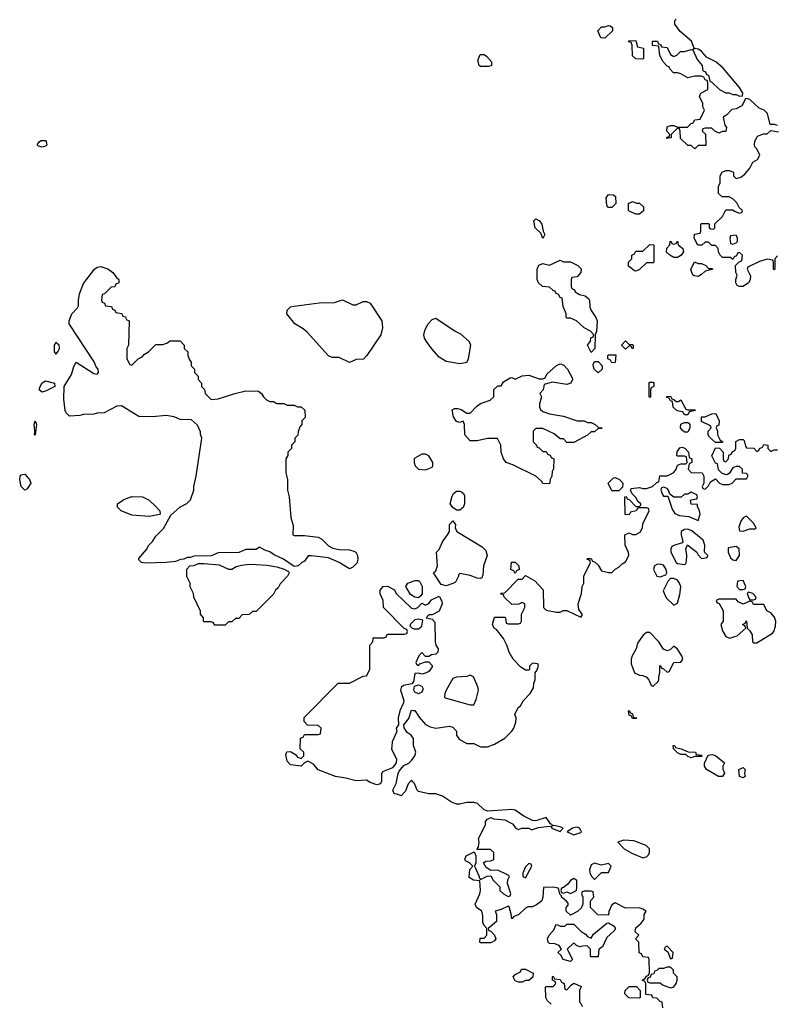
# Model space of a CAD drawing. Header units: inches. Extents: x 2601682 to 2755810, y 449311 to 584050.
# Tile 333 of 505: x 2697721 to 2702103, y 502470 to 508175. Entities that reach past the tile are written whole.
import ezdxf

# ---------------------------------------------------------------- set-up
doc = ezdxf.new("R2010")
doc.units = ezdxf.units.IN
doc.header["$MEASUREMENT"] = 0
doc.layers.add('C6590', color=7, linetype='Continuous')
doc.layers.add('C7500', color=7, linetype='Continuous')

msp = doc.modelspace()

# ---------------------------------------------------------------- linework, layer by layer
at = {"layer": 'C6590', "color": 2}
for points, elevation in [([(2697850, 507437.2), (2697830, 507442), (2697822, 507450), (2697835.3, 507470), (2697844.5, 507475.5), (2697870, 507474.8), (2697874.8, 507470), (2697877.3, 507450), (2697870, 507442.7)], 6), ([(2698370, 506174), (2698406, 506210), (2698430, 506222), (2698443.1, 506236.9), (2698466, 506250), (2698510, 506294), (2698550, 506294), (2698576.4, 506303.6), (2698590, 506314), (2698650, 506314), (2698674, 506290), (2698674, 506270), (2698694, 506250), (2698694, 506230), (2698703.6, 506203.6), (2698714, 506190), (2698714, 506170), (2698734, 506150), (2698734, 506130), (2698754, 506110), (2698754, 506090), (2698774, 506070), (2698774, 506050), (2698791.6, 506031.6), (2698794, 506010), (2698830, 505974), (2698870, 505978), (2698966, 506010), (2699030, 506024.7), (2699103.6, 506023.6), (2699122, 506010), (2699132, 505990), (2699150, 505972), (2699170, 505962), (2699190, 505962), (2699210, 505952), (2699250, 505952), (2699270, 505942), (2699310, 505942), (2699330, 505932), (2699351.6, 505931.6), (2699372.7, 505912.7), (2699374, 505870), (2699354, 505850), (2699354, 505830), (2699343.6, 505816.4), (2699332.7, 505787.3), (2699331.6, 505768.4), (2699314, 505750), (2699314, 505730), (2699294, 505710), (2699294, 505690), (2699274, 505670), (2699274, 505650), (2699262, 505630), (2699262, 505550), (2699271.3, 505510), (2699272, 505450), (2699282, 505410), (2699292, 505290), (2699303.6, 505243.6), (2699302, 505190), (2699310, 505186), (2699370, 505186), (2699450, 505176), (2699470, 505164.7), (2699510, 505126), (2699533.4, 505113.4), (2699570, 505104.9), (2699630, 505102.4), (2699656.5, 505096.5), (2699666.8, 505090), (2699677.3, 505070), (2699678.8, 505050), (2699674, 505026), (2699650, 505002), (2699630, 504994), (2699570, 505029), (2699510, 505057.2), (2699411.3, 505068.7), (2699392, 505068), (2699370, 505038), (2699354, 505030), (2699334, 505010), (2699310, 505006), (2699248, 505050), (2699195.1, 505075.1), (2699170, 505092.7), (2699141.2, 505101.2), (2699110, 505118), (2699090, 505106), (2699030, 505106), (2698990, 505088), (2698870, 505086), (2698830, 505068), (2698730, 505066), (2698710, 505058), (2698690, 505058), (2698671.6, 505048.4), (2698652.7, 505047.3), (2698623.6, 505036.4), (2698570, 505029.2), (2698450, 505026.6), (2698426, 505030), (2698410, 505046), (2698410, 505054), (2698454.6, 505105.4), (2698468, 505130), (2698490, 505152), (2698510, 505182), (2698553.6, 505226.4), (2698596.4, 505303.6), (2698648.9, 505351.1), (2698688.4, 505371.6), (2698710, 505394), (2698728.7, 505450), (2698728.7, 505470), (2698742, 505530), (2698775.3, 505750), (2698767.3, 505772.7), (2698767.3, 505787.3), (2698750, 505826), (2698716.4, 505856.4), (2698650, 505858), (2698614.6, 505874.6), (2698570, 505882), (2698490, 505874), (2698410, 505875.3), (2698310, 505938), (2698283.6, 505936.4), (2698210, 505898), (2698170, 505895.3), (2698150, 505888.7), (2698090, 505888), (2698070, 505882), (2698010, 505878), (2697990, 505898), (2697984, 505910), (2697976.5, 505976.5), (2697979, 506050), (2698021.5, 506118.5), (2698033.6, 506166.4), (2698048, 506190), (2698150, 506124.7), (2698170, 506122), (2698178, 506130), (2698175.3, 506150), (2698164, 506164), (2698152.7, 506192.7), (2698006.8, 506413.2), (2698006.6, 506430), (2698022.7, 506470), (2698055.3, 506504.7), (2698062, 506518), (2698061.2, 506550), (2698066.8, 506586.8), (2698090, 506646), (2698153.2, 506730), (2698170, 506742), (2698190, 506744.9), (2698232.2, 506732.2), (2698261, 506710), (2698281, 506681), (2698294, 506670), (2698294, 506650), (2698278, 506642), (2698272.7, 506627.3), (2698250, 506626), (2698212.7, 506587.3), (2698198, 506582), (2698194, 506550), (2698198, 506538), (2698212.7, 506532.7), (2698218, 506518), (2698252.7, 506512.7), (2698258, 506498), (2698272.7, 506492.7), (2698278, 506478), (2698312.7, 506472.7), (2698318, 506458), (2698332.7, 506452.7), (2698338, 506438), (2698354, 506430), (2698351.3, 506290), (2698342, 506270), (2698342, 506210), (2698358, 506178)], 6), ([(2699650, 506522), (2699670, 506522), (2699710, 506542), (2699730, 506542), (2699750, 506532), (2699818, 506430), (2699821, 506390), (2699811.3, 506350), (2699732, 506230), (2699711.1, 506208.9), (2699670, 506206), (2699630, 506188), (2699570, 506218), (2699530, 506218), (2699510, 506228), (2699384.7, 506364.7), (2699363.1, 506383.1), (2699313.6, 506413.6), (2699268.7, 506470), (2699268.9, 506491.1), (2699289.2, 506510.8), (2699310, 506516), (2699455.3, 506535.3), (2699543.1, 506536.9), (2699590, 506551.3)], 6), ([(2697930, 506304), (2697920.7, 506290), (2697921, 506250), (2697930, 506238), (2697942, 506250), (2697951.3, 506270), (2697948.7, 506290)], 10), ([(2697850, 506016.2), (2697834.5, 506030), (2697838.7, 506050), (2697850, 506070.7), (2697870, 506083), (2697922, 506070), (2697924.7, 506050), (2697870, 506023)], 6), ([(2697810, 505768), (2697806, 505770), (2697809.1, 505790.9), (2697804.5, 505830), (2697810, 505850.8), (2697818.8, 505830)], 6), ([(2697750, 505449), (2697729.3, 505470), (2697720.9, 505510), (2697723.7, 505530), (2697730, 505538.8), (2697750, 505542), (2697777.3, 505510), (2697784.7, 505490), (2697763.6, 505456.4)], 6), ([(2698470, 505297.2), (2698370, 505303.7), (2698308, 505330), (2698288, 505350), (2698288, 505370), (2698324.7, 505395.3), (2698370, 505412), (2698431.1, 505411.1), (2698470, 505392), (2698510, 505354), (2698532, 505330), (2698534, 505310), (2698530, 505308)], 6), ([(2698930, 504992), (2698950, 504992), (2698974, 505006), (2699004.7, 505015.3), (2699050, 505020.7), (2699090, 505018.8), (2699154.4, 505014.4), (2699210, 505004.7), (2699251.6, 504991.6), (2699278, 504978), (2699282, 504970), (2699272, 504950), (2699230, 504906), (2699216.9, 504883.1), (2699202, 504870), (2699190, 504846), (2699090, 504746), (2699070, 504746), (2699050, 504728), (2699010, 504726), (2698990, 504706), (2698970, 504706), (2698950, 504686), (2698930, 504686), (2698910, 504666), (2698850, 504666), (2698842, 504682), (2698830, 504686), (2698790, 504686), (2698786, 504690), (2698786, 504710), (2698768, 504730), (2698767.3, 504747.3), (2698728.9, 504828.9), (2698728, 504850), (2698708.9, 504888.9), (2698708, 504910), (2698688.9, 504948.9), (2698688.4, 504991.6), (2698706, 505010), (2698730, 505012), (2698756.4, 505023.6), (2698790, 505024.7), (2698876.9, 505016.9)], 6)]:
    msp.add_lwpolyline(points, close=True, dxfattribs=dict(at, elevation=elevation))
at = {"layer": 'C6590', "color": 2, "elevation": 6}
for points in [[(2700000, 504834.2), (2699984.7, 504844.7), (2699958, 504890), (2699969.1, 504910.9), (2700000, 504921.3)], [(2700000, 504335.7), (2699992.7, 504327.3), (2699943.5, 504316.5), (2699930, 504306), (2699926, 504290), (2699944.7, 504230), (2699943.6, 504216.4), (2699922, 504170), (2699912, 504130), (2699914, 504090), (2699902, 504070), (2699904.7, 504050), (2699878, 503990), (2699875.3, 503964.7), (2699874.8, 503950), (2699902.8, 503890), (2699901, 503870), (2699879, 503841), (2699822.8, 503817.2), (2699816.9, 503803.1), (2699816.9, 503763.1), (2699810, 503748), (2699790, 503742), (2699750, 503755.3), (2699730, 503768.7), (2699670, 503765.2), (2699610, 503780.9), (2699549.6, 503789.6), (2699450, 503829.2), (2699422, 503862), (2699390, 503878), (2699371.1, 503868.9), (2699350.6, 503849.4), (2699290, 503857.2), (2699270, 503878), (2699262, 503918), (2699267.3, 503932.7), (2699290, 503934), (2699318, 503918), (2699330, 503902), (2699350, 503894), (2699366, 503910), (2699366, 503930), (2699346, 503950), (2699347.3, 504012.7), (2699362, 504018), (2699370, 504034), (2699450, 504034), (2699462, 504038), (2699466, 504070), (2699450, 504086), (2699387.3, 504087.3), (2699368.4, 504108.4), (2699368.4, 504131.6), (2699566, 504330), (2699630, 504331.3), (2699710, 504372), (2699730, 504374), (2699748, 504410), (2699748, 504550), (2699766, 504570), (2699767.3, 504592.7), (2699830, 504594), (2699842, 504598), (2699850, 504614), (2699950, 504614), (2699962, 504618), (2699966, 504630), (2699962, 504642), (2699947.3, 504647.3), (2699828, 504770), (2699826, 504810), (2699808.4, 504848.4), (2699808, 504870), (2699826, 504890), (2699850, 504892), (2699891.1, 504871.1), (2699902, 504850), (2699990, 504764.7), (2700000, 504763.3)], [(2700000, 504688), (2699982, 504670), (2699982, 504662), (2699994, 504650), (2700000, 504647)], [(2700000, 504012.9), (2699988, 504030), (2699965.2, 504045.2), (2699947.3, 504072.7), (2699946, 504090), (2699973.6, 504126.4), (2699990, 504174), (2700000, 504173)], [(2700000, 503758), (2699990, 503768), (2699970, 503748), (2699955.3, 503704.7), (2699930, 503678), (2699907.3, 503687.3), (2699888.7, 503688.7), (2699882, 503710), (2699901.2, 503750), (2699912.5, 503807.5), (2699919.3, 503820.7), (2699945.6, 503854.4), (2699973.6, 503866.4), (2699990, 503882), (2700000, 503897)]]:
    msp.add_lwpolyline(points, dxfattribs=at)
at = {"layer": 'C7500', "color": 2, "elevation": 6}
for points in [[(2702110, 507561.2), (2702092.7, 507567.3), (2702067.3, 507567.3), (2702051.5, 507631.5), (2702031.5, 507651.5), (2702003.3, 507663.3), (2701950, 507713.2), (2701930, 507718), (2701923.6, 507716.4), (2701903.6, 507676.4), (2701870, 507658), (2701844.7, 507655.3), (2701816.9, 507623.1), (2701794, 507610), (2701804.7, 507564.7), (2701814, 507550), (2701810, 507528), (2701790, 507528), (2701770, 507518), (2701746, 507530), (2701730, 507546), (2701690, 507546), (2701678, 507542), (2701674, 507530), (2701692, 507512), (2701694, 507446), (2701650, 507446), (2701630, 507426), (2701610, 507446), (2701590, 507446), (2701547.3, 507487.3), (2701546, 507530), (2701542, 507542), (2701530, 507546), (2701494, 507510), (2701494, 507490), (2701466, 507486), (2701470, 507494), (2701482, 507498), (2701486, 507510), (2701468.4, 507528.4), (2701470, 507554), (2701490, 507562), (2701510, 507562), (2701530, 507552), (2701587.3, 507552.7), (2701610, 507574), (2701622, 507578), (2701630, 507594), (2701662, 507598), (2701686, 507650), (2701678, 507670), (2701678, 507690), (2701658, 507730), (2701666, 507750), (2701706, 507770), (2701706, 507810), (2701702, 507822), (2701690, 507826), (2701682, 507842), (2701668, 507848), (2701630, 507848.7), (2701590, 507838), (2701550, 507862), (2701530, 507868), (2701507.3, 507867.3), (2701486, 507890), (2701482, 507902), (2701470, 507906), (2701448, 507930), (2701428.4, 507968.4), (2701422, 508022), (2701386, 508026), (2701386, 508050), (2701414, 508050), (2701418, 508038), (2701434, 508030), (2701438, 508018), (2701470, 508014), (2701490, 507974), (2701510, 507962), (2701526, 507970), (2701548.4, 507991.6), (2701570, 507991.3), (2701610, 508002), (2701619.6, 507999.6), (2701643.6, 507943.6), (2701674, 507910), (2701678, 507878), (2701690, 507874), (2701698, 507858), (2701710, 507854), (2701718, 507818), (2701730, 507814), (2701774, 507770), (2701810, 507752), (2701830, 507752), (2701850, 507742), (2701870, 507742), (2701890, 507732), (2701906, 507734), (2701908, 507750), (2701890, 507782), (2701794.9, 507894.9), (2701751.4, 507931.4), (2701698.6, 507958.6), (2701670, 507992.3), (2701650, 508004), (2701632.7, 508007.3), (2701622, 508002), (2701626, 508010), (2701611.2, 508051.2), (2701546.6, 508106.6), (2701514, 508150), (2701515.3, 508170), (2701522, 508178)], [(2702110, 506806), (2702094, 506790), (2702094, 506730), (2702090, 506726), (2702086, 506730), (2702086, 506770), (2702082, 506782), (2702050, 506788), (2702005.4, 506774.6), (2701938, 506742), (2701934, 506730), (2701954, 506690), (2701951.6, 506668.4), (2701942, 506650), (2701910, 506628.7), (2701888.7, 506628.7), (2701875.3, 506635.3), (2701868, 506650), (2701868, 506670), (2701875.3, 506695.3), (2701868, 506710), (2701866, 506750), (2701887.3, 506772.7), (2701902, 506778), (2701906, 506810), (2701890, 506826), (2701878, 506822), (2701872.7, 506807.3), (2701858, 506802), (2701850, 506786), (2701838, 506798), (2701790, 506798), (2701778, 506810), (2701768, 506830), (2701766, 506850), (2701750, 506866), (2701730, 506866), (2701710, 506886), (2701690, 506886), (2701671.6, 506868.4), (2701648.7, 506868.7), (2701626, 506910), (2701628, 506932), (2701662, 506938), (2701666, 506950), (2701666, 506990), (2701670, 506994), (2701710, 506994), (2701714, 506990), (2701714, 506970), (2701723.6, 506963.6), (2701738, 506962), (2701746, 506970), (2701747.3, 506992.7), (2701790, 507034), (2701810, 507074), (2701850, 507074), (2701863.6, 507063.6), (2701890, 507054), (2701902, 507058), (2701906, 507070), (2701887.3, 507087.3), (2701874.6, 507114.6), (2701850, 507138), (2701830, 507148), (2701788.4, 507148.4), (2701768.4, 507168.4), (2701768.4, 507208.4), (2701778, 507230), (2701778, 507270), (2701788.9, 507291.1), (2701810, 507302), (2701830, 507302), (2701850, 507294), (2701854, 507290), (2701854, 507270), (2701870, 507254), (2701896.4, 507263.6), (2701920.4, 507279.6), (2701950, 507314), (2701966, 507350), (2701994.6, 507365.4), (2702008, 507390), (2701990, 507426), (2701978, 507438), (2701975.3, 507450), (2701978, 507470), (2701990, 507494), (2701998, 507502), (2702030, 507514), (2702050, 507514), (2702070, 507534), (2702115.3, 507524.7)], [(2700000, 504173), (2700010, 504172), (2700034.4, 504134.4), (2700071.1, 504091.1), (2700098, 504078), (2700130.9, 504070.9), (2700210, 504081), (2700230, 504076), (2700250, 504052), (2700251.3, 504030), (2700266.8, 504006.8), (2700310, 503982), (2700350, 503982), (2700390, 503962), (2700430, 503962), (2700470, 503978), (2700530, 504012), (2700570, 504052), (2700582, 504070), (2700594.6, 504105.4), (2700595.3, 504130), (2700588.7, 504150), (2700608, 504190), (2700620.4, 504199.6), (2700638, 504230), (2700678, 504270), (2700696.4, 504303.6), (2700698, 504330), (2700706, 504350), (2700706, 504390), (2700716.4, 504403.6), (2700726, 504430), (2700722, 504442), (2700690, 504446), (2700674, 504430), (2700674, 504410), (2700670, 504406), (2700650, 504406), (2700623.1, 504423.1), (2700578, 504470), (2700555.3, 504510), (2700542, 504550), (2700522, 504590), (2700482, 504642), (2700468.7, 504650), (2700458, 504670), (2700470, 504714), (2700530, 504714), (2700534, 504710), (2700538, 504678), (2700550, 504674), (2700610, 504674), (2700622, 504678), (2700626, 504690), (2700626, 504730), (2700646, 504770), (2700646, 504790), (2700630, 504798), (2700612, 504788), (2700570, 504786), (2700526, 504830), (2700522, 504842), (2700510, 504846), (2700507.3, 504852.7), (2700530, 504854), (2700607.3, 504932.7), (2700630, 504934), (2700650, 504954), (2700703.6, 504923.6), (2700752, 504872), (2700754, 504770), (2700770, 504754), (2700830, 504742), (2700850, 504742), (2700868.4, 504751.6), (2700890, 504752), (2700970, 504714), (2700978, 504722), (2700978, 504730), (2700958, 504758), (2700955.3, 504790), (2700975.3, 504850), (2700978, 504890), (2700988, 504910), (2700988, 504950), (2701026, 505030), (2701022, 505042), (2701006, 505050), (2701010, 505054), (2701030, 505054), (2701038, 505038), (2701050, 505034), (2701070, 505014), (2701090, 504982), (2701130, 504972), (2701150, 504972), (2701170, 504992), (2701190, 505002), (2701210, 505022), (2701230, 505034), (2701248, 505070), (2701247.3, 505087.3), (2701228, 505130), (2701226, 505190), (2701250, 505202), (2701270, 505192), (2701290, 505192), (2701314.6, 505205.4), (2701328, 505230), (2701330, 505254), (2701366, 505330), (2701362, 505342), (2701350, 505346), (2701310, 505346), (2701298, 505342), (2701291.6, 505328.4), (2701258, 505322), (2701250, 505306), (2701227.3, 505307.3), (2701226, 505410), (2701232.7, 505412.7), (2701238, 505398), (2701252.7, 505392.7), (2701290, 505354), (2701310, 505354), (2701318, 505362), (2701318, 505370), (2701302, 505382), (2701290, 505406), (2701267.3, 505427.3), (2701258, 505450), (2701262, 505458), (2701310, 505464.7), (2701330, 505458), (2701350, 505458), (2701386, 505470), (2701410, 505494), (2701422, 505498), (2701427.3, 505532.7), (2701470, 505532), (2701510, 505552), (2701522, 505570), (2701530, 505594), (2701550, 505602), (2701578, 505602), (2701586, 505610), (2701582, 505642), (2701570, 505646), (2701530, 505646), (2701526, 505650), (2701528.4, 505671.6), (2701544.7, 505695.3), (2701558, 505698), (2701572.7, 505692.7), (2701594, 505670), (2701598, 505638), (2701614, 505630), (2701614, 505610), (2701598, 505602), (2701592, 505570), (2701610, 505552), (2701674, 505550), (2701682, 505530), (2701682, 505490), (2701674, 505470), (2701678, 505458), (2701690, 505454), (2701710, 505474), (2701722, 505498), (2701750, 505514), (2701774, 505490), (2701790, 505482), (2701830, 505482), (2701846, 505490), (2701870, 505514), (2701930, 505514), (2701938, 505530), (2701938, 505538), (2701930, 505546), (2701907.3, 505547.3), (2701906, 505570), (2701890, 505586), (2701870, 505586), (2701850, 505578), (2701830, 505546), (2701819.6, 505540.4), (2701810, 505538), (2701787.3, 505547.3), (2701767.3, 505567.3), (2701762, 505602), (2701750, 505606), (2701728.4, 505648.4), (2701750, 505694), (2701772.7, 505692.7), (2701794, 505670), (2701794, 505630), (2701798, 505618), (2701810, 505614), (2701826, 505630), (2701827.3, 505652.7), (2701842, 505658), (2701850, 505674), (2701862, 505678), (2701867.3, 505692.7), (2701869.1, 505730.9), (2701890, 505742), (2701910, 505742), (2701916, 505736), (2701923.6, 505703.6), (2701930, 505694), (2701971.6, 505691.6), (2701990, 505674), (2702002, 505678), (2702006, 505690), (2702022, 505698), (2702030, 505714), (2702054, 505710), (2702054, 505690), (2702070, 505674), (2702090, 505682), (2702110, 505682)], [(2700000, 504921.3), (2700010, 504924.7), (2700030, 504924.7), (2700038, 504918), (2700050.8, 504890), (2700051, 504849), (2700043.6, 504836.4), (2700030, 504826), (2700008.4, 504828.4), (2700000, 504834.2)], [(2700000, 504763.3), (2700010, 504762), (2700026, 504770), (2700050, 504794), (2700070, 504782), (2700090, 504792), (2700106, 504814), (2700150, 504834), (2700166.4, 504806.4), (2700167.3, 504790), (2700150, 504748.7), (2700110, 504726), (2700090, 504726), (2700074, 504710), (2700110, 504702), (2700124.7, 504684.7), (2700126.8, 504570), (2700130.9, 504550.9), (2700144.7, 504530), (2700142, 504510), (2700130, 504498), (2700105.4, 504494.6), (2700090, 504486), (2700070, 504486), (2700050, 504508), (2700032, 504490), (2700014, 504450), (2700018, 504438), (2700030, 504434), (2700038, 504442), (2700070, 504454), (2700090, 504454), (2700110, 504434), (2700110, 504426), (2700090, 504398), (2700071.6, 504388.4), (2700050, 504382), (2700030, 504388), (2700010, 504386), (2700002, 504338), (2700000, 504335.7)], [(2700000, 504647), (2700004.7, 504644.7), (2700030, 504644.7), (2700050, 504662), (2700056.4, 504696.4), (2700030, 504702), (2700010, 504698), (2700000, 504688)], [(2700000, 503897), (2700008.7, 503910), (2700014, 503930), (2700002, 503970), (2700002, 504010), (2700000, 504012.9)], [(2701446, 502450), (2701442, 502482), (2701430, 502486), (2701410, 502506), (2701387.3, 502507.3), (2701382, 502522), (2701347.3, 502527.3), (2701346, 502590), (2701342, 502602), (2701326, 502610), (2701342, 502618), (2701350, 502634), (2701362, 502638), (2701367.3, 502652.7), (2701366, 502730), (2701362, 502742), (2701330, 502746), (2701322, 502762), (2701308.4, 502768.4), (2701306, 502830), (2701288, 502850), (2701306, 502870), (2701286, 502890), (2701290, 502914), (2701320.4, 502939.6), (2701336.4, 502963.6), (2701338, 502990), (2701348, 503010), (2701330, 503022), (2701308.4, 503028.4), (2701230, 503028), (2701170, 503058), (2701150, 503046), (2701132.7, 503007.3), (2701130, 502986), (2701068.4, 502988.4), (2701026, 503030), (2701026, 503070), (2701046, 503090), (2701042, 503122), (2701030, 503126), (2700990, 503126), (2700978, 503122), (2700974, 503110), (2700982, 503090), (2700982, 503050), (2700972.7, 503027.3), (2700951.6, 503008.4), (2700910, 502986), (2700886, 503010), (2700886, 503030), (2700896.4, 503043.6), (2700896.4, 503056.4), (2700886, 503070), (2700858, 503090), (2700858, 503098), (2700848.4, 503108.4), (2700842, 503142), (2700808.4, 503148.4), (2700754, 503146), (2700751.3, 503090), (2700744.7, 503070), (2700714, 503046), (2700690, 503034), (2700664.7, 503035.3), (2700650, 503028), (2700610, 502988), (2700582, 502978), (2700570, 502966), (2700567.3, 502992.7), (2700554.6, 503034.6), (2700550, 503038), (2700510, 503019), (2700474, 503010), (2700482, 502990), (2700482, 502950), (2700434, 502910), (2700438, 502898), (2700450, 502894), (2700470.9, 502870.9), (2700478, 502850), (2700470, 502838), (2700450, 502826), (2700390, 502826), (2700386, 502830), (2700387.3, 502852.7), (2700410, 502854), (2700426, 502870), (2700426, 502910), (2700410, 502926), (2700403.1, 502943.1), (2700403.1, 502983.1), (2700398, 503010), (2700366, 503030), (2700358, 503050), (2700385.2, 503110), (2700389, 503130), (2700386, 503186), (2700348.9, 503188.9), (2700324, 503204), (2700328.4, 503251.6), (2700346, 503270), (2700326, 503290), (2700302, 503302), (2700298, 503310), (2700306, 503330), (2700352.7, 503352.7), (2700362, 503330), (2700362, 503290), (2700354, 503270), (2700382, 503210), (2700382, 503202), (2700390, 503194), (2700428.4, 503211.6), (2700450, 503214), (2700462, 503190), (2700502, 503150), (2700502, 503130), (2700522, 503110), (2700550, 503094), (2700562, 503098), (2700566, 503110), (2700546, 503170), (2700548.4, 503191.6), (2700558, 503210), (2700550, 503218), (2700490, 503248), (2700450, 503246), (2700423.1, 503263.1), (2700406, 503290), (2700420.4, 503299.6), (2700450, 503302), (2700466, 503310), (2700466, 503350), (2700447.3, 503367.3), (2700367.3, 503367.3), (2700378, 503382), (2700382, 503410), (2700378, 503430), (2700418, 503510), (2700418, 503530), (2700430, 503542), (2700450, 503552), (2700465.4, 503545.4), (2700530, 503538), (2700575.3, 503515.3), (2700594, 503490), (2700610, 503482), (2700628.7, 503491.3), (2700670, 503491.3), (2700682, 503482), (2700690, 503482), (2700724.7, 503495.3), (2700790, 503502), (2700799.6, 503499.6), (2700802, 503490), (2700810, 503486), (2700850, 503472), (2700868, 503490), (2700850, 503499), (2700814, 503506), (2700802, 503502), (2700806, 503510), (2700795.3, 503515.3), (2700770, 503553.2), (2700710, 503532.3), (2700690, 503535.1), (2700640.9, 503560.9), (2700590, 503595.3), (2700570, 503599), (2700431.6, 503588.4), (2700410, 503597.2), (2700372.7, 503632.7), (2700350, 503639), (2700310, 503639), (2700270.7, 503629.3), (2700250, 503629), (2700221.5, 503641.5), (2700170, 503675.3), (2700130, 503688.7), (2700090, 503689), (2700030, 503704), (2700022, 503710), (2700008, 503750), (2700000, 503758)], [(2700798, 502470), (2700778, 502490), (2700768, 502510), (2700766, 502570), (2700770, 502574), (2700810, 502574), (2700826, 502590), (2700822, 502602), (2700806, 502610), (2700806, 502630), (2700810, 502634), (2700818, 502618), (2700850, 502614), (2700858, 502598), (2700874, 502590), (2700878, 502558), (2700890, 502554), (2700916.4, 502583.6), (2700930, 502592), (2700972.7, 502572.7), (2700962, 502550), (2700962, 502482), (2700972.7, 502472.7), (2700978, 502458)]]:
    msp.add_lwpolyline(points, dxfattribs=at)
at = {"layer": 'C7500', "color": 2}
for points, elevation in [([(2701110, 508068), (2701086, 508070), (2701068.7, 508111.3), (2701090, 508134), (2701110, 508134), (2701130, 508142), (2701139.6, 508139.6), (2701154, 508130), (2701154, 508110)], 6), ([(2701330, 507946), (2701290, 507948), (2701270, 507966), (2701267.3, 508027.3), (2701262, 508042), (2701250, 508046), (2701247.3, 508052.7), (2701290, 508054), (2701298, 508018), (2701334, 508010), (2701334, 507950)], 6), ([(2700390, 507904), (2700382, 507910), (2700375.3, 507930), (2700376.4, 507943.6), (2700387.3, 507972.7), (2700410, 507974), (2700423.6, 507963.6), (2700454, 507930), (2700454, 507910), (2700450, 507908), (2700436, 507904)], 6), ([(2701126, 507086), (2701120.4, 507100.4), (2701116.4, 507143.6), (2701130, 507162), (2701159.6, 507159.6), (2701172, 507150), (2701174, 507110), (2701150, 507086)], 6), ([(2701310, 507048), (2701288.4, 507048.4), (2701250, 507066), (2701246, 507070), (2701246, 507110), (2701270, 507122), (2701292.7, 507112.7), (2701310, 507112), (2701334, 507090), (2701332.7, 507067.3)], 6), ([(2700750, 506908), (2700738, 506938), (2700705.2, 506970), (2700698, 507010), (2700710, 507022), (2700732, 507010), (2700744.7, 506990), (2700752, 506950), (2700762, 506930)], 6), ([(2701870, 506926), (2701838, 506922), (2701834, 506910), (2701838, 506878), (2701850, 506874), (2701870, 506882), (2701878, 506890), (2701878, 506910)], 6), ([(2701290, 506718), (2701280.4, 506720.4), (2701247.3, 506747.3), (2701246, 506770), (2701266, 506790), (2701266, 506810), (2701282, 506818), (2701290, 506834), (2701330, 506834), (2701370, 506872), (2701394, 506870), (2701394, 506770), (2701390, 506766), (2701350, 506766), (2701310, 506728)], 6), ([(2701510, 506874), (2701522, 506878), (2701530, 506892), (2701534, 506870), (2701562, 506850), (2701564.7, 506830), (2701550, 506808), (2701530, 506798), (2701510, 506798), (2701486, 506810), (2701467.3, 506827.3), (2701468.4, 506851.6), (2701486, 506870), (2701487.3, 506892.7), (2701494, 506890), (2701498, 506878)], 6), ([(2700870, 506772), (2700910, 506772), (2700954, 506750), (2700971.6, 506731.6), (2700971.3, 506710), (2700950, 506686), (2700918, 506682), (2700914, 506670), (2700914, 506630), (2700918, 506618), (2700934, 506610), (2700938, 506598), (2700963.6, 506583.6), (2700995.3, 506575.3), (2701016.8, 506556.8), (2701021, 506550), (2701022.8, 506510), (2701030.6, 506490.6), (2701058, 506450), (2701064.7, 506430), (2701062, 506370), (2701052.7, 506347.3), (2701052, 506270), (2701030, 506246), (2701008.7, 506290), (2701027.3, 506312.7), (2701028.4, 506331.6), (2701042, 506338), (2701046, 506350), (2701026, 506370), (2700989, 506389), (2700946, 506430), (2700910, 506446), (2700890, 506446), (2700886, 506450), (2700886, 506470), (2700867.3, 506512.7), (2700862, 506562), (2700850, 506566), (2700842, 506582), (2700826, 506590), (2700822, 506602), (2700810, 506606), (2700790, 506626), (2700748.4, 506628.4), (2700726, 506650), (2700718, 506670), (2700718, 506730), (2700727.3, 506752.7), (2700750, 506762), (2700790, 506752), (2700850, 506782)], 6), ([(2701650, 506762), (2701670, 506762), (2701694, 506750), (2701710, 506734), (2701730, 506734), (2701734, 506730), (2701690, 506718), (2701670, 506698), (2701650, 506688), (2701626, 506690), (2701618, 506698), (2701608.4, 506728.4), (2701628.7, 506771.3)], 6), ([(2700270, 506182), (2700190, 506195.3), (2700150, 506219), (2700107.2, 506267.2), (2700076, 506310), (2700065.2, 506330), (2700061.2, 506350), (2700066.3, 506373.7), (2700084, 506410), (2700110, 506438), (2700130, 506444.7), (2700242, 506370), (2700274, 506354), (2700324.7, 506310), (2700331, 506290), (2700318, 506210), (2700310, 506188)], 6), ([(2701250, 506294), (2701270, 506294), (2701274, 506290), (2701274, 506270), (2701270, 506268), (2701262, 506282), (2701250, 506286), (2701230, 506266), (2701208, 506288), (2701208.4, 506291.6), (2701230, 506314)], 6), ([(2701150, 506186), (2701142, 506202), (2701126, 506210), (2701126, 506230), (2701130, 506234), (2701172.7, 506232.7), (2701170, 506188)], 6), ([(2700890, 506062), (2700804.7, 506075.3), (2700758, 506062), (2700752, 506030), (2700734, 506010), (2700742, 505990), (2700731.3, 505950), (2700731.3, 505930), (2700736.9, 505916.9), (2700750, 505904.7), (2700790, 505891.3), (2700870, 505878), (2700950, 505851.3), (2700990, 505851.3), (2701010, 505842), (2701030, 505842), (2701054, 505830), (2701072.7, 505812.7), (2701094, 505810), (2701090, 505806), (2701070, 505806), (2701050, 505788), (2701030, 505788), (2701010, 505768), (2700930, 505726), (2700890, 505726), (2700870, 505746), (2700850, 505746), (2700816.4, 505776.4), (2700750, 505806), (2700710, 505806), (2700694, 505790), (2700694, 505730), (2700714, 505710), (2700718, 505698), (2700730, 505694), (2700750, 505674), (2700770, 505674), (2700778, 505658), (2700792.7, 505652.7), (2700798, 505638), (2700814, 505630), (2700812.7, 505572.7), (2700803.6, 505556.4), (2700802, 505530), (2700792, 505510), (2700790, 505486), (2700750, 505488), (2700742, 505502), (2700709.3, 505529.3), (2700576.5, 505596.5), (2700538, 505610), (2700522, 505630), (2700509.1, 505669.1), (2700508, 505710), (2700488, 505748), (2700430, 505748.7), (2700370, 505735.3), (2700330, 505735.3), (2700298, 505770), (2700296, 505830), (2700290, 505848), (2700270, 505842), (2700250, 505846), (2700233.2, 505873.2), (2700226, 505914), (2700238, 505922), (2700257.2, 505922.8), (2700277.3, 505917.3), (2700310, 505896), (2700330, 505896), (2700365.6, 505934.4), (2700389.1, 505950.9), (2700446, 505970), (2700466, 505990), (2700467.3, 506032.7), (2700490, 506054), (2700510, 506054), (2700523.1, 506076.9), (2700560.4, 506099.6), (2700570, 506102), (2700590, 506092), (2700630, 506111.3), (2700670, 506116), (2700730, 506094), (2700750, 506094), (2700762, 506098), (2700776.4, 506123.6), (2700830, 506172), (2700850, 506182), (2700872.7, 506172.7), (2700894, 506150), (2700919.6, 506099.6), (2700922, 506090), (2700912, 506070)], 6), ([(2701070, 506128), (2701048, 506150), (2701043.1, 506163.1), (2701042, 506178), (2701050, 506194), (2701070, 506194), (2701094, 506170), (2701094, 506150)], 6), ([(2701370, 505986), (2701366, 505990), (2701366, 506070), (2701370, 506074), (2701390, 506074), (2701394, 506070), (2701394, 506050), (2701378, 506042), (2701374, 506030), (2701374, 505990)], 6), ([(2701522, 505962), (2701536.4, 505963.6), (2701550, 505972), (2701578, 505918), (2701590, 505914), (2701630, 505914), (2701634, 505910), (2701598, 505902), (2701590, 505886), (2701570, 505886), (2701562, 505902), (2701528, 505908), (2701506, 505930), (2701502, 505962), (2701490, 505966), (2701482, 505982), (2701470, 505986), (2701467.3, 505992.7), (2701490, 505994), (2701498, 505978), (2701510, 505974)], 6), ([(2701750, 505726), (2701716.4, 505756.4), (2701708, 505770), (2701708, 505790), (2701726, 505810), (2701722, 505822), (2701670, 505846), (2701670, 505874), (2701690, 505874), (2701730, 505892), (2701752.7, 505892.7), (2701772, 505850), (2701770, 505826), (2701758, 505822), (2701754, 505810), (2701762, 505790), (2701762, 505770), (2701778, 505738), (2701792, 505730), (2701790, 505726)], 6), ([(2701570, 505786), (2701556.4, 505796.4), (2701548, 505810), (2701548.9, 505831.1), (2701570, 505842), (2701590, 505842), (2701596.9, 505836.9), (2701602, 505830), (2701602, 505810), (2701590, 505786)], 6), ([(2700070, 505658), (2700050, 505658), (2700010, 505635.3), (2700006, 505630), (2700006, 505610), (2700011.3, 505590), (2700030, 505571.3), (2700070, 505566), (2700110, 505582), (2700114, 505590), (2700113.2, 505610), (2700090, 505648)], 10), ([(2701150, 505446), (2701128, 505490), (2701160.4, 505519.6), (2701170, 505522), (2701194, 505510), (2701214, 505490), (2701212.7, 505467.3), (2701190, 505446)], 6), ([(2700270, 505332.7), (2700250, 505333.2), (2700229.3, 505349.3), (2700214, 505370), (2700224.8, 505415.2), (2700234, 505430), (2700250, 505442.8), (2700270, 505444), (2700279.3, 505439.3), (2700291, 505430), (2700296.8, 505416.8), (2700296.3, 505370), (2700290, 505348.7)], 6), ([(2701450, 505466), (2701438, 505462), (2701434, 505450), (2701443.6, 505423.6), (2701450, 505414), (2701474, 505414), (2701498.5, 505338.5), (2701514, 505314), (2701542, 505302), (2701596.9, 505296.9), (2701650, 505274), (2701662, 505310), (2701658, 505330), (2701646, 505354), (2701646, 505366), (2701610, 505368), (2701606, 505390), (2701610, 505394), (2701642, 505398), (2701646, 505410), (2701642, 505422), (2701610, 505438), (2701590, 505426), (2701570, 505426), (2701551.6, 505408.4), (2701508.4, 505408.4), (2701486, 505426), (2701478, 505450), (2701470, 505458)], 6), ([(2700390, 504938), (2700370, 504939), (2700330, 504954), (2700270, 504966), (2700262, 504958), (2700262, 504950), (2700244.7, 504915.3), (2700230, 504908.7), (2700190, 504895.3), (2700162, 504902), (2700118, 504970), (2700130, 504982), (2700141.2, 505010), (2700135.3, 505090), (2700150, 505104.7), (2700169.6, 505150.4), (2700199, 505190), (2700209, 505210), (2700209.3, 505250.7), (2700230, 505271.3), (2700244.7, 505250), (2700242, 505230), (2700252, 505210), (2700399.9, 505119.9), (2700419.9, 505099.9), (2700427.3, 505070), (2700407.3, 505010), (2700403.6, 504956.4), (2700398, 504942)], 6), ([(2701930, 505298), (2701910, 505288), (2701898, 505270), (2701885.4, 505234.6), (2701890, 505214), (2701910, 505212), (2701950, 505224.7), (2701970, 505224.7), (2701976.4, 505223.6), (2701986, 505230), (2701970, 505258)], 6), ([(2701590, 505224), (2701570, 505222), (2701551.3, 505208.7), (2701551, 505190), (2701562, 505150), (2701556.9, 505143.1), (2701510, 505128.7), (2701498, 505122), (2701491.3, 505110), (2701491.3, 505090), (2701522, 505030), (2701530, 505024.7), (2701570, 505018), (2701578, 505022), (2701583.1, 505036.9), (2701584, 505070), (2701578, 505110), (2701588.4, 505131.6), (2701642, 505090), (2701650, 505074), (2701670, 505054), (2701702, 505058), (2701706, 505070), (2701686, 505090), (2701689, 505130), (2701678.9, 505158.9), (2701612.7, 505212.7)], 6), ([(2701870, 505122), (2701824.7, 505115.3), (2701824.7, 505090), (2701836.9, 505056.9), (2701850, 505044.7), (2701870, 505042), (2701888.7, 505070), (2701888, 505110)], 6), ([(2700590, 504966), (2700582, 504982), (2700566, 504990), (2700568.4, 505031.6), (2700590, 505032), (2700612, 505010), (2700614, 504990), (2700598, 504982)], 6), ([(2701430, 505021.2), (2701410, 505019), (2701398, 505010), (2701391, 504990), (2701410, 504951.3), (2701430, 504946), (2701462, 504958), (2701468.7, 504970), (2701464, 504990), (2701450, 505015.3)], 6), ([(2701510, 504938), (2701490, 504938), (2701476.9, 504923.1), (2701446.4, 504866.4), (2701464.5, 504824.5), (2701510, 504782), (2701530, 504794), (2701544, 504844), (2701548.9, 504888.9), (2701542, 504910), (2701530, 504928)], 6), ([(2701910, 504926), (2701878, 504922), (2701874, 504890), (2701890, 504874), (2701910, 504874), (2701922, 504878), (2701926, 504890)], 6), ([(2701942, 504858), (2701934, 504850), (2701943.6, 504823.6), (2701950, 504814), (2701970, 504814), (2701982, 504818), (2701986, 504830), (2701966, 504850)], 6), ([(2701870, 504818), (2701770, 504818), (2701754, 504810), (2701758, 504798), (2701772, 504792), (2701794, 504750), (2701794, 504690), (2701782, 504670), (2701790, 504634), (2701810, 504602), (2701832, 504592), (2701875.5, 504604.5), (2701926, 504650), (2701922, 504662), (2701906, 504670), (2701922, 504678), (2701930, 504692), (2701934, 504650), (2701950, 504634), (2701962, 504610), (2701964.7, 504570), (2701970, 504564.7), (2701990, 504564.7), (2702080.2, 504619.8), (2702089.1, 504630.9), (2702098, 504662), (2702099, 504690), (2702092.9, 504712.9), (2702070, 504738), (2702048, 504750), (2702030, 504786), (2701970, 504786), (2701962, 504802), (2701950, 504806), (2701910, 504788), (2701882, 504802)], 6), ([(2701370, 504624), (2701350, 504624), (2701330.7, 504609.3), (2701298, 504562), (2701290.8, 504530), (2701267.7, 504490), (2701262, 504470), (2701262, 504442), (2701282, 504390), (2701310, 504378), (2701330, 504376), (2701350, 504364.7), (2701364.7, 504350), (2701378, 504318), (2701390, 504314), (2701419, 504341), (2701422, 504350), (2701422, 504370), (2701428.7, 504390), (2701427.3, 504432.7), (2701434, 504430), (2701438, 504418), (2701450, 504414), (2701470, 504394), (2701482, 504398), (2701509, 504451), (2701550, 504452), (2701562, 504470), (2701555.3, 504490), (2701530, 504528), (2701510, 504546), (2701490, 504526), (2701470, 504518), (2701450, 504528), (2701422, 504570)], 6), ([(2700330, 504378), (2700311, 504369), (2700250, 504365.2), (2700230, 504357.2), (2700190.8, 504290), (2700182.8, 504270), (2700181, 504250), (2700184.9, 504244.9), (2700330, 504206), (2700350, 504204.7), (2700364.7, 504235.3), (2700377.2, 504290), (2700374, 504310), (2700348.4, 504368.4)], 10), ([(2700030, 504268), (2700010, 504278), (2700004, 504290), (2700007.3, 504312.7), (2700030, 504322), (2700050, 504314), (2700058, 504298), (2700050, 504278)], 6), ([(2701270, 504126), (2701262, 504142), (2701250, 504146), (2701246, 504170), (2701250, 504172), (2701258, 504158), (2701270, 504154), (2701274, 504134), (2701294, 504130), (2701290, 504126)], 2), ([(2701610, 503898), (2701590, 503906), (2701578, 503918), (2701550, 503918), (2701530, 503928), (2701508, 503950), (2701506, 503970), (2701512, 503970), (2701518, 503958), (2701551.1, 503951.1), (2701592.7, 503932.7), (2701634, 503930), (2701638, 503918), (2701670, 503914), (2701674, 503910), (2701670, 503906), (2701630, 503906)], 2), ([(2701790, 503789.3), (2701768, 503790), (2701698, 503830), (2701686, 503850), (2701687.3, 503867.3), (2701707.3, 503912.7), (2701730, 503918), (2701750, 503910.7), (2701802, 503870), (2701792, 503850), (2701792.7, 503832.7), (2701802, 503810)], 2), ([(2701910, 503782), (2701889.3, 503789.3), (2701886, 503830), (2701910, 503842), (2701922, 503830), (2701918, 503810), (2701922, 503790)], 2), ([(2700950, 503497.2), (2700922, 503490), (2700892, 503470), (2700930, 503451.3), (2700970, 503466), (2700974, 503470), (2700970, 503478), (2700962, 503490)], 6), ([(2701219.8, 503420.2), (2701184.7, 503410), (2701222, 503370), (2701265.5, 503345.5), (2701330, 503318.8), (2701350, 503324.7), (2701363.1, 503336.9), (2701368.7, 503350), (2701368.7, 503370), (2701348, 503390), (2701277.5, 503417.5)], 6), ([(2700670, 503286), (2700650, 503266), (2700634, 503230), (2700634, 503210), (2700650, 503202), (2700686, 503270), (2700682, 503282)], 6), ([(2701050, 503288.7), (2701030, 503278), (2701021, 503250), (2701025.4, 503225.4), (2701031.6, 503211.6), (2701050, 503194), (2701090, 503234), (2701130, 503234), (2701146, 503270), (2701130, 503286), (2701090, 503275.3)], 6), ([(2700930, 503198), (2700910, 503188), (2700894.8, 503165.2), (2700870, 503146), (2700858, 503142), (2700854, 503130), (2700858, 503118), (2700870, 503114), (2700890, 503122), (2700910, 503112), (2700930, 503122), (2700946, 503130), (2700948, 503150), (2700947.3, 503187.3)], 6), ([(2701030, 502746), (2701026, 502750), (2701026, 502790), (2701010, 502806), (2700990, 502808), (2700963.1, 502803.1), (2700946, 502810), (2700930, 502826), (2700892, 502790), (2700922, 502730), (2700910, 502718), (2700869, 502729), (2700854.6, 502754.6), (2700838, 502770), (2700858, 502790), (2700846, 502810), (2700820.4, 502820.4), (2700790, 502822), (2700782, 502830), (2700778, 502850), (2700788, 502870), (2700816.4, 502903.6), (2700826, 502930), (2700831.6, 502931.6), (2700850, 502922), (2700878, 502922), (2700890, 502934), (2700930, 502934), (2700971.6, 502891.6), (2700996.9, 502876.9), (2701010, 502862), (2701030, 502854), (2701043.1, 502876.9), (2701120.4, 502939.6), (2701130, 502942), (2701163.6, 502923.6), (2701172, 502910), (2701163.6, 502896.4), (2701122, 502858), (2701096.9, 502803.1), (2701074, 502790), (2701070, 502746)], 6), ([(2701470, 502806), (2701458, 502802), (2701454, 502790), (2701474, 502774), (2701490, 502734), (2701502, 502738), (2701506, 502770)], 6), ([(2701490, 502686), (2701470, 502686), (2701450, 502678), (2701422, 502678), (2701410, 502666), (2701398, 502662), (2701392.7, 502647.3), (2701378, 502642), (2701372.7, 502627.3), (2701358, 502622), (2701354, 502610), (2701358, 502598), (2701370, 502594), (2701430, 502594), (2701443.6, 502583.6), (2701490, 502564.7), (2701510, 502572), (2701522, 502590), (2701528, 502610), (2701528, 502630), (2701508, 502650), (2701507.3, 502667.3)], 6), ([(2700610, 502598), (2700590, 502606), (2700578, 502630), (2700590, 502642), (2700622, 502658), (2700627.3, 502672.7), (2700650, 502674), (2700694, 502650), (2700692.7, 502627.3), (2700670, 502608), (2700650, 502608), (2700630, 502598)], 6), ([(2701310, 502506), (2701248.4, 502508.4), (2701226, 502530), (2701228, 502550), (2701250, 502574), (2701292.7, 502572.7), (2701314, 502550), (2701314, 502510)], 6)]:
    msp.add_lwpolyline(points, close=True, dxfattribs=dict(at, elevation=elevation))

doc.saveas('drawing.dxf')
